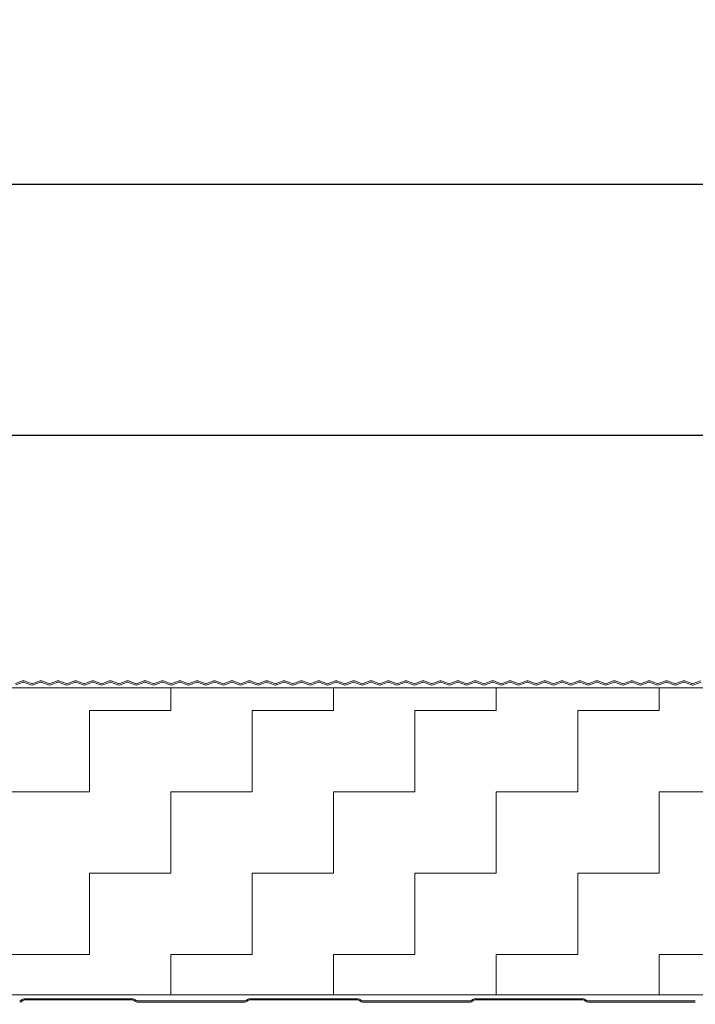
# Model space of a CAD drawing. Header units: metres. Extents: x 1316.5 to 1415.3, y -94.1 to -52.
# Tile 624 of 656: x 1413.08 to 1413.392, y -73.335 to -72.882. Entities that reach past the tile are written whole.
import ezdxf

# ---------------------------------------------------------------- set-up
doc = ezdxf.new("R2010")
doc.units = ezdxf.units.M
doc.header["$PDMODE"] = 65
doc.linetypes.add('AUSGEZOGEN', pattern=[0])
doc.layers.add('XR$3$_42143', color=7, linetype='Continuous')
doc.layers.add('XR$3$_42154', color=7, linetype='Continuous')
for name, color, linetype, lineweight in [('XR$3$Maßlinie 1_50', 7, 'AUSGEZOGEN', 25), ('XR$3$Muster', 4, 'AUSGEZOGEN', 13), ('XR$3$Wand Mauerwerk nt', 7, 'AUSGEZOGEN', 25)]:
    doc.layers.add(name, color=color, linetype=linetype, lineweight=lineweight)
doc.styles.add('ARIAL', font='arial.ttf')
doc.dimstyles.new('DIMSTYLE_27', dxfattribs={"dimtxt": 0.04, "dimasz": 0.03, "dimexe": 0, "dimexo": 1e-06, "dimgap": 0.02, "dimtad": 2, "dimrnd": 0.005, "dimzin": 4, "dimdsep": 46, "dimtxsty": 'ARIAL', "dimblk1": 'ALL_ML_KREIS', "dimblk2": 'ALL_ML_KREIS', "dimsah": 1, "dimcen": 0, "dimse1": 1, "dimse2": 1, "dimclrd": 7, "dimclre": 7, "dimclrt": 7, "dimadec": 0, "dimazin": 0, "dimtfac": 1, "dimtdec": 0, "dimtix": 1, "dimtmove": 2, "dimatfit": 3, "dimfxl": 0, "dimtzin": 0, "dimlwd": 0, "dimlwe": 25, "dimarcsym": 0})
doc.dimstyles.new('DIMSTYLE_35', dxfattribs={"dimtxt": 0.04, "dimasz": 0.03, "dimexe": 0, "dimexo": 1e-06, "dimgap": 0.02, "dimtad": 2, "dimdec": 3, "dimrnd": 0.005, "dimzin": 4, "dimdsep": 46, "dimtxsty": 'ARIAL', "dimblk1": 'ALL_ML_KREIS', "dimblk2": 'ALL_ML_KREIS', "dimsah": 1, "dimcen": 0, "dimse1": 1, "dimse2": 1, "dimclrd": 7, "dimclre": 7, "dimclrt": 7, "dimadec": 0, "dimazin": 0, "dimtfac": 1, "dimtdec": 0, "dimtix": 1, "dimtmove": 2, "dimatfit": 3, "dimfxl": 0, "dimtzin": 0, "dimlwd": 0, "dimlwe": 25, "dimarcsym": 0})

# ---------------------------------------------------------------- blocks, each defined once
blk = doc.blocks.new('ALL_ML_KREIS')
at = {"color": 0, "linetype": 'ByBlock', "lineweight": -2}
for p, q in [((0, -0.5), (0, 0.5)), ((-1, 0), (0.5, 0))]:
    blk.add_line(p, q, dxfattribs=at)
blk.add_circle((0, 0), 0.15, dxfattribs=at)
blk = doc.blocks.new('*D249')
at = {"layer": 'DEFPOINTS', "color": 7, "linetype": 'AUSGEZOGEN', "lineweight": 25, "transparency": 33554687}
for p in [(1413.02377, -72.95765), (1414.04377, -73.26842), (1413.02377, -73.73637)]:
    blk.add_point(p, dxfattribs=at)
at = {"layer": 'XR$3$Maßlinie 1_50', "color": 7, "linetype": 'AUSGEZOGEN', "lineweight": -2, "transparency": 33554687}
blk.add_line((1413.02377, -72.95765), (1414.04377, -72.95765), dxfattribs=at)
at = {"layer": 'XR$3$Maßlinie 1_50', "color": 7, "linetype": 'AUSGEZOGEN', "lineweight": 25, "transparency": 33554687, "xscale": 0.03, "yscale": 0.03, "zscale": 0.03, "rotation": 180}
blk.add_blockref('ALL_ML_KREIS', (1413.02377, -72.95765), dxfattribs=at)
at = {"layer": 'XR$3$Maßlinie 1_50', "color": 7, "linetype": 'AUSGEZOGEN', "lineweight": 25, "transparency": 33554687, "xscale": 0.03, "yscale": 0.03, "zscale": 0.03}
blk.add_blockref('ALL_ML_KREIS', (1414.04377, -72.95765), dxfattribs=at)
at = {"layer": 'XR$3$Maßlinie 1_50', "color": 7, "linetype": 'AUSGEZOGEN', "lineweight": 25, "transparency": 33554687, "insert": (1413.53686, -72.92697), "char_height": 0.04, "width": 0.16, "attachment_point": 5, "style": 'ARIAL'}
blk.add_mtext('\\A1;{\\A1;{1.02\\H0.026400;\\S^ ;}}', dxfattribs=at)
blk = doc.blocks.new('*D269')
at = {"layer": 'DEFPOINTS', "color": 7, "linetype": 'AUSGEZOGEN', "lineweight": 25, "transparency": 33554687}
for p in [(1412.87877, -72.70189), (1414.03377, -73.21108), (1412.87877, -73.26588)]:
    blk.add_point(p, dxfattribs=at)
at = {"layer": 'XR$3$Maßlinie 1_50', "color": 7, "linetype": 'AUSGEZOGEN', "lineweight": -2, "transparency": 33554687}
blk.add_line((1412.87877, -72.70189), (1414.03377, -72.70189), dxfattribs=at)
at = {"layer": 'XR$3$Maßlinie 1_50', "color": 7, "linetype": 'AUSGEZOGEN', "lineweight": 25, "transparency": 33554687, "xscale": 0.03, "yscale": 0.03, "zscale": 0.03, "rotation": 180}
blk.add_blockref('ALL_ML_KREIS', (1412.87877, -72.70189), dxfattribs=at)
at = {"layer": 'XR$3$Maßlinie 1_50', "color": 7, "linetype": 'AUSGEZOGEN', "lineweight": 25, "transparency": 33554687, "xscale": 0.03, "yscale": 0.03, "zscale": 0.03}
blk.add_blockref('ALL_ML_KREIS', (1414.03377, -72.70189), dxfattribs=at)
at = {"layer": 'XR$3$Maßlinie 1_50', "color": 7, "linetype": 'AUSGEZOGEN', "lineweight": 25, "transparency": 33554687, "insert": (1413.46323, -72.67121), "char_height": 0.04, "width": 0.2, "attachment_point": 5, "style": 'ARIAL'}
blk.add_mtext('\\A1;{\\A1;{1.15\\H0.026400;\\S5^ ;}}', dxfattribs=at)
blk = doc.blocks.new('*D273')
at = {"layer": 'DEFPOINTS', "color": 7, "linetype": 'AUSGEZOGEN', "lineweight": 25, "transparency": 33554687}
for p in [(1413.02377, -73.07314), (1414.03377, -73.19601), (1413.02377, -73.56126)]:
    blk.add_point(p, dxfattribs=at)
at = {"layer": 'XR$3$Maßlinie 1_50', "color": 7, "linetype": 'AUSGEZOGEN', "lineweight": -2, "transparency": 33554687}
blk.add_line((1413.02377, -73.07314), (1414.03377, -73.07314), dxfattribs=at)
at = {"layer": 'XR$3$Maßlinie 1_50', "color": 7, "linetype": 'AUSGEZOGEN', "lineweight": 25, "transparency": 33554687, "xscale": 0.03, "yscale": 0.03, "zscale": 0.03, "rotation": 180}
blk.add_blockref('ALL_ML_KREIS', (1413.02377, -73.07314), dxfattribs=at)
at = {"layer": 'XR$3$Maßlinie 1_50', "color": 7, "linetype": 'AUSGEZOGEN', "lineweight": 25, "transparency": 33554687, "xscale": 0.03, "yscale": 0.03, "zscale": 0.03}
blk.add_blockref('ALL_ML_KREIS', (1414.03377, -73.07314), dxfattribs=at)
at = {"layer": 'XR$3$Maßlinie 1_50', "color": 7, "linetype": 'AUSGEZOGEN', "lineweight": 25, "transparency": 33554687, "insert": (1413.53552, -73.04246), "char_height": 0.04, "width": 0.16, "attachment_point": 5, "style": 'ARIAL'}
blk.add_mtext('\\A1;{\\A1;{1.01\\H0.026400;\\S^ ;}}', dxfattribs=at)

msp = doc.modelspace()

# ---------------------------------------------------------------- hatches: boundary and pattern name
at = {"layer": 'XR$3$Muster', "linetype": 'AUSGEZOGEN', "lineweight": 13, "transparency": 33554687}
h = msp.add_hatch(dxfattribs=at)
h.set_pattern_fill('MUSTER', color=4, scale=0.0375, angle=90, style=0, pattern_type=2)
h.set_pattern_definition([(90, (-0.075, 0.075), (-0.0375, 0.0375), [0.0375, -0.0375]), (180, (-0.075, 0.075), (-0.0375, -0.0375), [0.0375, -0.0375])])
h.paths.add_polyline_path([(1414.03377, -73.18952), (1412.87877, -73.18952), (1412.87877, -73.33093), (1414.03377, -73.33093)], flags=0)

# ---------------------------------------------------------------- linework, layer by layer
at = {"layer": 'XR$3$_42143', "color": 30, "linetype": 'AUSGEZOGEN', "lineweight": 13, "transparency": 33554687}
for p, q in [((1413.0818, -73.18643), (1413.07848, -73.18764)), ((1413.0787, -73.18823), (1413.08202, -73.18702)), ((1413.08227, -73.18702), (1413.08559, -73.18823)), ((1413.08581, -73.18764), (1413.08249, -73.18643)), ((1413.08981, -73.18643), (1413.08649, -73.18764)), ((1413.08671, -73.18823), (1413.09003, -73.18702)), ((1413.09028, -73.18702), (1413.0936, -73.18823)), ((1413.09382, -73.18764), (1413.0905, -73.18643)), ((1413.09782, -73.18643), (1413.0945, -73.18764)), ((1413.09472, -73.18823), (1413.09804, -73.18702)), ((1413.09829, -73.18702), (1413.10161, -73.18823)), ((1413.10183, -73.18764), (1413.0985, -73.18643)), ((1413.10583, -73.18643), (1413.10251, -73.18764)), ((1413.10272, -73.18823), (1413.10604, -73.18702)), ((1413.1063, -73.18702), (1413.10962, -73.18823)), ((1413.10983, -73.18764), (1413.10651, -73.18643)), ((1413.11384, -73.18643), (1413.11052, -73.18764)), ((1413.11073, -73.18823), (1413.11405, -73.18702)), ((1413.11431, -73.18702), (1413.11763, -73.18823)), ((1413.11784, -73.18764), (1413.11452, -73.18643)), ((1413.12185, -73.18643), (1413.11853, -73.18764)), ((1413.11874, -73.18823), (1413.12206, -73.18702)), ((1413.12232, -73.18702), (1413.12564, -73.18823)), ((1413.12585, -73.18764), (1413.12253, -73.18643)), ((1413.12986, -73.18643), (1413.12653, -73.18764)), ((1413.12675, -73.18823), (1413.13007, -73.18702)), ((1413.13032, -73.18702), (1413.13364, -73.18823)), ((1413.13386, -73.18764), (1413.13054, -73.18643)), ((1413.13786, -73.18643), (1413.13454, -73.18764)), ((1413.13476, -73.18823), (1413.13808, -73.18702)), ((1413.13833, -73.18702), (1413.14165, -73.18823)), ((1413.14187, -73.18764), (1413.13855, -73.18643)), ((1413.14587, -73.18643), (1413.14255, -73.18764)), ((1413.14277, -73.18823), (1413.14609, -73.18702)), ((1413.14634, -73.18702), (1413.14966, -73.18823)), ((1413.14988, -73.18764), (1413.14656, -73.18643)), ((1413.15388, -73.18643), (1413.15056, -73.18764)), ((1413.15078, -73.18823), (1413.1541, -73.18702)), ((1413.15435, -73.18702), (1413.15767, -73.18823)), ((1413.15789, -73.18764), (1413.15456, -73.18643)), ((1413.16189, -73.18643), (1413.15857, -73.18764)), ((1413.15878, -73.18823), (1413.16211, -73.18702)), ((1413.16236, -73.18702), (1413.16568, -73.18823)), ((1413.16589, -73.18764), (1413.16257, -73.18643)), ((1413.1699, -73.18643), (1413.16658, -73.18764)), ((1413.16679, -73.18823), (1413.17011, -73.18702)), ((1413.17037, -73.18702), (1413.17369, -73.18823)), ((1413.1739, -73.18764), (1413.17058, -73.18643)), ((1413.17791, -73.18643), (1413.17459, -73.18764)), ((1413.1748, -73.18823), (1413.17812, -73.18702)), ((1413.17838, -73.18702), (1413.1817, -73.18823)), ((1413.18191, -73.18764), (1413.17859, -73.18643)), ((1413.18592, -73.18643), (1413.18259, -73.18764)), ((1413.18281, -73.18823), (1413.18613, -73.18702)), ((1413.18638, -73.18702), (1413.1897, -73.18823)), ((1413.18992, -73.18764), (1413.1866, -73.18643)), ((1413.19392, -73.18643), (1413.1906, -73.18764)), ((1413.19082, -73.18823), (1413.19414, -73.18702)), ((1413.19439, -73.18702), (1413.19771, -73.18823)), ((1413.19793, -73.18764), (1413.19461, -73.18643)), ((1413.20193, -73.18643), (1413.19861, -73.18764)), ((1413.19883, -73.18823), (1413.20215, -73.18702)), ((1413.2024, -73.18702), (1413.20572, -73.18823)), ((1413.20594, -73.18764), (1413.20262, -73.18643)), ((1413.20994, -73.18643), (1413.20662, -73.18764)), ((1413.20684, -73.18823), (1413.21016, -73.18702)), ((1413.21041, -73.18702), (1413.21373, -73.18823)), ((1413.21395, -73.18764), (1413.21063, -73.18643)), ((1413.21795, -73.18643), (1413.21463, -73.18764)), ((1413.21484, -73.18823), (1413.21817, -73.18702)), ((1413.21842, -73.18702), (1413.22174, -73.18823)), ((1413.22195, -73.18764), (1413.21863, -73.18643)), ((1413.22596, -73.18643), (1413.22264, -73.18764)), ((1413.22285, -73.18823), (1413.22617, -73.18702)), ((1413.22643, -73.18702), (1413.22975, -73.18823)), ((1413.22996, -73.18764), (1413.22664, -73.18643)), ((1413.23397, -73.18643), (1413.23065, -73.18764)), ((1413.23086, -73.18823), (1413.23418, -73.18702)), ((1413.23444, -73.18702), (1413.23776, -73.18823)), ((1413.23797, -73.18764), (1413.23465, -73.18643)), ((1413.24198, -73.18643), (1413.23866, -73.18764)), ((1413.23887, -73.18823), (1413.24219, -73.18702)), ((1413.24244, -73.18702), (1413.24577, -73.18823)), ((1413.24598, -73.18764), (1413.24266, -73.18643)), ((1413.24999, -73.18643), (1413.24666, -73.18764)), ((1413.24688, -73.18823), (1413.2502, -73.18702)), ((1413.25045, -73.18702), (1413.25377, -73.18823)), ((1413.25399, -73.18764), (1413.25067, -73.18643)), ((1413.25799, -73.18643), (1413.25467, -73.18764)), ((1413.25489, -73.18823), (1413.25821, -73.18702)), ((1413.25846, -73.18702), (1413.26178, -73.18823)), ((1413.262, -73.18764), (1413.25868, -73.18643)), ((1413.266, -73.18643), (1413.26268, -73.18764)), ((1413.2629, -73.18823), (1413.26622, -73.18702)), ((1413.26647, -73.18702), (1413.26979, -73.18823)), ((1413.27001, -73.18764), (1413.26669, -73.18643)), ((1413.27401, -73.18643), (1413.27069, -73.18764)), ((1413.27091, -73.18823), (1413.27423, -73.18702)), ((1413.27448, -73.18702), (1413.2778, -73.18823)), ((1413.27802, -73.18764), (1413.27469, -73.18643)), ((1413.28202, -73.18643), (1413.2787, -73.18764)), ((1413.27891, -73.18823), (1413.28224, -73.18702)), ((1413.28249, -73.18702), (1413.28581, -73.18823)), ((1413.28602, -73.18764), (1413.2827, -73.18643)), ((1413.29003, -73.18643), (1413.28671, -73.18764)), ((1413.28692, -73.18823), (1413.29024, -73.18702)), ((1413.2905, -73.18702), (1413.29382, -73.18823)), ((1413.29403, -73.18764), (1413.29071, -73.18643)), ((1413.29804, -73.18643), (1413.29472, -73.18764)), ((1413.29493, -73.18823), (1413.29825, -73.18702)), ((1413.29851, -73.18702), (1413.30183, -73.18823)), ((1413.30204, -73.18764), (1413.29872, -73.18643)), ((1413.30605, -73.18643), (1413.30272, -73.18764)), ((1413.30294, -73.18823), (1413.30626, -73.18702)), ((1413.30651, -73.18702), (1413.30983, -73.18823)), ((1413.31005, -73.18764), (1413.30673, -73.18643)), ((1413.31405, -73.18643), (1413.31073, -73.18764)), ((1413.31095, -73.18823), (1413.31427, -73.18702)), ((1413.31452, -73.18702), (1413.31784, -73.18823)), ((1413.31806, -73.18764), (1413.31474, -73.18643)), ((1413.32206, -73.18643), (1413.31874, -73.18764)), ((1413.31896, -73.18823), (1413.32228, -73.18702)), ((1413.32253, -73.18702), (1413.32585, -73.18823)), ((1413.32607, -73.18764), (1413.32275, -73.18643)), ((1413.33007, -73.18643), (1413.32675, -73.18764)), ((1413.32697, -73.18823), (1413.33029, -73.18702)), ((1413.33054, -73.18702), (1413.33386, -73.18823)), ((1413.33408, -73.18764), (1413.33076, -73.18643)), ((1413.33808, -73.18643), (1413.33476, -73.18764)), ((1413.33497, -73.18823), (1413.3383, -73.18702)), ((1413.33855, -73.18702), (1413.34187, -73.18823)), ((1413.34208, -73.18764), (1413.33876, -73.18643)), ((1413.34609, -73.18643), (1413.34277, -73.18764)), ((1413.34298, -73.18823), (1413.3463, -73.18702)), ((1413.34656, -73.18702), (1413.34988, -73.18823)), ((1413.35009, -73.18764), (1413.34677, -73.18643)), ((1413.3541, -73.18643), (1413.35078, -73.18764)), ((1413.35099, -73.18823), (1413.35431, -73.18702)), ((1413.35457, -73.18702), (1413.35789, -73.18823)), ((1413.3581, -73.18764), (1413.35478, -73.18643)), ((1413.36211, -73.18643), (1413.35879, -73.18764)), ((1413.359, -73.18823), (1413.36232, -73.18702)), ((1413.36257, -73.18702), (1413.3659, -73.18823)), ((1413.36611, -73.18764), (1413.36279, -73.18643)), ((1413.37012, -73.18643), (1413.36679, -73.18764)), ((1413.36701, -73.18823), (1413.37033, -73.18702)), ((1413.37058, -73.18702), (1413.3739, -73.18823)), ((1413.37412, -73.18764), (1413.3708, -73.18643)), ((1413.37812, -73.18643), (1413.3748, -73.18764)), ((1413.37502, -73.18823), (1413.37834, -73.18702)), ((1413.37859, -73.18702), (1413.38191, -73.18823)), ((1413.38213, -73.18764), (1413.37881, -73.18643)), ((1413.38613, -73.18643), (1413.38281, -73.18764)), ((1413.38303, -73.18823), (1413.38635, -73.18702)), ((1413.3866, -73.18702), (1413.38992, -73.18823)), ((1413.39014, -73.18764), (1413.38682, -73.18643)), ((1413.39414, -73.18643), (1413.39082, -73.18764)), ((1413.39104, -73.18823), (1413.39436, -73.18702)), ((1413.08129, -73.3334), (1413.08118, -73.33351)), ((1413.08157, -73.3339), (1413.08168, -73.33379)), ((1413.13239, -73.33282), (1413.0827, -73.33282)), ((1413.0827, -73.33337), (1413.13239, -73.33337)), ((1413.13341, -73.33379), (1413.13352, -73.3339)), ((1413.13391, -73.33351), (1413.1338, -73.3334)), ((1413.18421, -73.33382), (1413.13465, -73.33382)), ((1413.13465, -73.33437), (1413.18421, -73.33437)), ((1413.18506, -73.3334), (1413.18495, -73.33351)), ((1413.18534, -73.3339), (1413.18544, -73.33379)), ((1413.23615, -73.33282), (1413.18647, -73.33282)), ((1413.18647, -73.33337), (1413.23615, -73.33337)), ((1413.23718, -73.33379), (1413.23728, -73.3339)), ((1413.23767, -73.33351), (1413.23756, -73.3334)), ((1413.28797, -73.33382), (1413.23841, -73.33382)), ((1413.23841, -73.33437), (1413.28797, -73.33437)), ((1413.28882, -73.3334), (1413.28871, -73.33351)), ((1413.2891, -73.3339), (1413.28921, -73.33379)), ((1413.33992, -73.33282), (1413.29023, -73.33282)), ((1413.29023, -73.33337), (1413.33992, -73.33337)), ((1413.34094, -73.33379), (1413.34105, -73.3339)), ((1413.34144, -73.33351), (1413.34133, -73.3334)), ((1413.39174, -73.33382), (1413.34218, -73.33382)), ((1413.34218, -73.33437), (1413.39174, -73.33437))]:
    msp.add_line(p, q, dxfattribs=at)
for centre, radius, start, end in [((1413.08215, -73.18737), 0.001, 70.0189, 109.9791), ((1413.08215, -73.18737), 0.00037, 70.0189, 109.9791), ((1413.08615, -73.1867), 0.00163, 250.0189, 289.9791), ((1413.08615, -73.1867), 0.001, 250.0189, 289.9791), ((1413.09015, -73.18737), 0.001, 70.0189, 109.9791), ((1413.09015, -73.18737), 0.00037, 70.0189, 109.9791), ((1413.09416, -73.1867), 0.00163, 250.0189, 289.9791), ((1413.09416, -73.1867), 0.001, 250.0189, 289.9791), ((1413.09816, -73.18737), 0.001, 70.0189, 109.9791), ((1413.09816, -73.18737), 0.00037, 70.0189, 109.9791), ((1413.10217, -73.1867), 0.00163, 250.0189, 289.9791), ((1413.10217, -73.1867), 0.001, 250.0189, 289.9791), ((1413.10617, -73.18737), 0.001, 70.0189, 109.9791), ((1413.10617, -73.18737), 0.00037, 70.0189, 109.9791), ((1413.11018, -73.1867), 0.00163, 250.0189, 289.9791), ((1413.11018, -73.1867), 0.001, 250.0189, 289.9791), ((1413.11418, -73.18737), 0.001, 70.0189, 109.9791), ((1413.11418, -73.18737), 0.00037, 70.0189, 109.9791), ((1413.11818, -73.1867), 0.00163, 250.0189, 289.9791), ((1413.11818, -73.1867), 0.001, 250.0189, 289.9791), ((1413.12219, -73.18737), 0.001, 70.0189, 109.9791), ((1413.12219, -73.18737), 0.00037, 70.0189, 109.9791), ((1413.12619, -73.1867), 0.00163, 250.0189, 289.9791), ((1413.12619, -73.1867), 0.001, 250.0189, 289.9791), ((1413.1302, -73.18737), 0.001, 70.0189, 109.9791), ((1413.1302, -73.18737), 0.00037, 70.0189, 109.9791), ((1413.1342, -73.1867), 0.00163, 250.0189, 289.9791), ((1413.1342, -73.1867), 0.001, 250.0189, 289.9791), ((1413.13821, -73.18737), 0.001, 70.0189, 109.9791), ((1413.13821, -73.18737), 0.00037, 70.0189, 109.9791), ((1413.14221, -73.1867), 0.00163, 250.0189, 289.9791), ((1413.14221, -73.1867), 0.001, 250.0189, 289.9791), ((1413.14621, -73.18737), 0.001, 70.0189, 109.9791), ((1413.14621, -73.18737), 0.00037, 70.0189, 109.9791), ((1413.15022, -73.1867), 0.00163, 250.0189, 289.9791), ((1413.15022, -73.1867), 0.001, 250.0189, 289.9791), ((1413.15422, -73.18737), 0.001, 70.0189, 109.9791), ((1413.15422, -73.18737), 0.00037, 70.0189, 109.9791), ((1413.15823, -73.1867), 0.00163, 250.0189, 289.9791), ((1413.15823, -73.1867), 0.001, 250.0189, 289.9791), ((1413.16223, -73.18737), 0.001, 70.0189, 109.9791), ((1413.16223, -73.18737), 0.00037, 70.0189, 109.9791), ((1413.16624, -73.1867), 0.00163, 250.0189, 289.9791), ((1413.16624, -73.1867), 0.001, 250.0189, 289.9791), ((1413.17024, -73.18737), 0.001, 70.0189, 109.9791), ((1413.17024, -73.18737), 0.00037, 70.0189, 109.9791), ((1413.17424, -73.1867), 0.00163, 250.0189, 289.9791), ((1413.17424, -73.1867), 0.001, 250.0189, 289.9791), ((1413.17825, -73.18737), 0.001, 70.0189, 109.9791), ((1413.17825, -73.18737), 0.00037, 70.0189, 109.9791), ((1413.18225, -73.1867), 0.00163, 250.0189, 289.9791), ((1413.18225, -73.1867), 0.001, 250.0189, 289.9791), ((1413.18626, -73.18737), 0.001, 70.0189, 109.9791), ((1413.18626, -73.18737), 0.00037, 70.0189, 109.9791), ((1413.19026, -73.1867), 0.00163, 250.0189, 289.9791), ((1413.19026, -73.1867), 0.001, 250.0189, 289.9791), ((1413.19427, -73.18737), 0.001, 70.0189, 109.9791), ((1413.19427, -73.18737), 0.00037, 70.0189, 109.9791), ((1413.19827, -73.1867), 0.00163, 250.0189, 289.9791), ((1413.19827, -73.1867), 0.001, 250.0189, 289.9791), ((1413.20228, -73.18737), 0.001, 70.0189, 109.9791), ((1413.20228, -73.18737), 0.00037, 70.0189, 109.9791), ((1413.20628, -73.1867), 0.00163, 250.0189, 289.9791), ((1413.20628, -73.1867), 0.001, 250.0189, 289.9791), ((1413.21028, -73.18737), 0.001, 70.0189, 109.9791), ((1413.21028, -73.18737), 0.00037, 70.0189, 109.9791), ((1413.21429, -73.1867), 0.00163, 250.0189, 289.9791), ((1413.21429, -73.1867), 0.001, 250.0189, 289.9791), ((1413.21829, -73.18737), 0.001, 70.0189, 109.9791), ((1413.21829, -73.18737), 0.00037, 70.0189, 109.9791), ((1413.2223, -73.1867), 0.00163, 250.0189, 289.9791), ((1413.2223, -73.1867), 0.001, 250.0189, 289.9791), ((1413.2263, -73.18737), 0.001, 70.0189, 109.9791), ((1413.2263, -73.18737), 0.00037, 70.0189, 109.9791), ((1413.23031, -73.1867), 0.00163, 250.0189, 289.9791), ((1413.23031, -73.1867), 0.001, 250.0189, 289.9791), ((1413.23431, -73.18737), 0.001, 70.0189, 109.9791), ((1413.23431, -73.18737), 0.00037, 70.0189, 109.9791), ((1413.23831, -73.1867), 0.00163, 250.0189, 289.9791), ((1413.23831, -73.1867), 0.001, 250.0189, 289.9791), ((1413.24232, -73.18737), 0.001, 70.0189, 109.9791), ((1413.24232, -73.18737), 0.00037, 70.0189, 109.9791), ((1413.24632, -73.1867), 0.00163, 250.0189, 289.9791), ((1413.24632, -73.1867), 0.001, 250.0189, 289.9791), ((1413.25033, -73.18737), 0.001, 70.0189, 109.9791), ((1413.25033, -73.18737), 0.00037, 70.0189, 109.9791), ((1413.25433, -73.1867), 0.00163, 250.0189, 289.9791), ((1413.25433, -73.1867), 0.001, 250.0189, 289.9791), ((1413.25834, -73.18737), 0.001, 70.0189, 109.9791), ((1413.25834, -73.18737), 0.00037, 70.0189, 109.9791), ((1413.26234, -73.1867), 0.00163, 250.0189, 289.9791), ((1413.26234, -73.1867), 0.001, 250.0189, 289.9791), ((1413.26634, -73.18737), 0.001, 70.0189, 109.9791), ((1413.26634, -73.18737), 0.00037, 70.0189, 109.9791), ((1413.27035, -73.1867), 0.00163, 250.0189, 289.9791), ((1413.27035, -73.1867), 0.001, 250.0189, 289.9791), ((1413.27435, -73.18737), 0.001, 70.0189, 109.9791), ((1413.27435, -73.18737), 0.00037, 70.0189, 109.9791), ((1413.27836, -73.1867), 0.00163, 250.0189, 289.9791), ((1413.27836, -73.1867), 0.001, 250.0189, 289.9791), ((1413.28236, -73.18737), 0.001, 70.0189, 109.9791), ((1413.28236, -73.18737), 0.00037, 70.0189, 109.9791), ((1413.28637, -73.1867), 0.00163, 250.0189, 289.9791), ((1413.28637, -73.1867), 0.001, 250.0189, 289.9791), ((1413.29037, -73.18737), 0.001, 70.0189, 109.9791), ((1413.29037, -73.18737), 0.00037, 70.0189, 109.9791), ((1413.29437, -73.1867), 0.00163, 250.0189, 289.9791), ((1413.29437, -73.1867), 0.001, 250.0189, 289.9791), ((1413.29838, -73.18737), 0.001, 70.0189, 109.9791), ((1413.29838, -73.18737), 0.00037, 70.0189, 109.9791), ((1413.30238, -73.1867), 0.00163, 250.0189, 289.9791), ((1413.30238, -73.1867), 0.001, 250.0189, 289.9791), ((1413.30639, -73.18737), 0.001, 70.0189, 109.9791), ((1413.30639, -73.18737), 0.00037, 70.0189, 109.9791), ((1413.31039, -73.1867), 0.00163, 250.0189, 289.9791), ((1413.31039, -73.1867), 0.001, 250.0189, 289.9791), ((1413.3144, -73.18737), 0.001, 70.0189, 109.9791), ((1413.3144, -73.18737), 0.00037, 70.0189, 109.9791), ((1413.3184, -73.1867), 0.00163, 250.0189, 289.9791), ((1413.3184, -73.1867), 0.001, 250.0189, 289.9791), ((1413.3224, -73.18737), 0.001, 70.0189, 109.9791), ((1413.3224, -73.18737), 0.00037, 70.0189, 109.9791), ((1413.32641, -73.1867), 0.00163, 250.0189, 289.9791), ((1413.32641, -73.1867), 0.001, 250.0189, 289.9791), ((1413.33041, -73.18737), 0.001, 70.0189, 109.9791), ((1413.33041, -73.18737), 0.00037, 70.0189, 109.9791), ((1413.33442, -73.1867), 0.00163, 250.0189, 289.9791), ((1413.33442, -73.1867), 0.001, 250.0189, 289.9791), ((1413.33842, -73.18737), 0.001, 70.0189, 109.9791), ((1413.33842, -73.18737), 0.00037, 70.0189, 109.9791), ((1413.34243, -73.1867), 0.00163, 250.0189, 289.9791), ((1413.34243, -73.1867), 0.001, 250.0189, 289.9791), ((1413.34643, -73.18737), 0.001, 70.0189, 109.9791), ((1413.34643, -73.18737), 0.00037, 70.0189, 109.9791), ((1413.35043, -73.1867), 0.00163, 250.0189, 289.9791), ((1413.35043, -73.1867), 0.001, 250.0189, 289.9791), ((1413.35444, -73.18737), 0.001, 70.0189, 109.9791), ((1413.35444, -73.18737), 0.00037, 70.0189, 109.9791), ((1413.35844, -73.1867), 0.00163, 250.0189, 289.9791), ((1413.35844, -73.1867), 0.001, 250.0189, 289.9791), ((1413.36245, -73.18737), 0.001, 70.0189, 109.9791), ((1413.36245, -73.18737), 0.00037, 70.0189, 109.9791), ((1413.36645, -73.1867), 0.00163, 250.0189, 289.9791), ((1413.36645, -73.1867), 0.001, 250.0189, 289.9791), ((1413.37046, -73.18737), 0.001, 70.0189, 109.9791), ((1413.37046, -73.18737), 0.00037, 70.0189, 109.9791), ((1413.37446, -73.1867), 0.00163, 250.0189, 289.9791), ((1413.37446, -73.1867), 0.001, 250.0189, 289.9791), ((1413.37847, -73.18737), 0.001, 70.0189, 109.9791), ((1413.37847, -73.18737), 0.00037, 70.0189, 109.9791), ((1413.38247, -73.1867), 0.00163, 250.0189, 289.9791), ((1413.38247, -73.1867), 0.001, 250.0189, 289.9791), ((1413.38647, -73.18737), 0.001, 70.0189, 109.9791), ((1413.38647, -73.18737), 0.00037, 70.0189, 109.9791), ((1413.39048, -73.1867), 0.00163, 250.0189, 289.9791), ((1413.39048, -73.1867), 0.001, 250.0189, 289.9791), ((1413.08044, -73.33277), 0.00105, 270, 315), ((1413.08044, -73.33277), 0.0016, 270, 315), ((1413.0827, -73.33482), 0.002, 90, 135), ((1413.0827, -73.33482), 0.00145, 90, 135), ((1413.13239, -73.33482), 0.002, 45, 90), ((1413.13239, -73.33482), 0.00145, 45, 90), ((1413.13465, -73.33277), 0.0016, 225, 270), ((1413.13465, -73.33277), 0.00105, 225, 270), ((1413.18421, -73.33277), 0.00105, 270, 315), ((1413.18421, -73.33277), 0.0016, 270, 315), ((1413.18647, -73.33482), 0.002, 90, 135), ((1413.18647, -73.33482), 0.00145, 90, 135), ((1413.23615, -73.33482), 0.002, 45, 90), ((1413.23615, -73.33482), 0.00145, 45, 90), ((1413.23841, -73.33277), 0.0016, 225, 270), ((1413.23841, -73.33277), 0.00105, 225, 270), ((1413.28797, -73.33277), 0.00105, 270, 315), ((1413.28797, -73.33277), 0.0016, 270, 315), ((1413.29023, -73.33482), 0.002, 90, 135), ((1413.29023, -73.33482), 0.00145, 90, 135), ((1413.33992, -73.33482), 0.002, 45, 90), ((1413.33992, -73.33482), 0.00145, 45, 90), ((1413.34218, -73.33277), 0.0016, 225, 270), ((1413.34218, -73.33277), 0.00105, 225, 270)]:
    msp.add_arc(centre, radius, start, end, dxfattribs=at)
at = {"layer": 'XR$3$_42154', "color": 51, "linetype": 'AUSGEZOGEN', "lineweight": 13, "transparency": 33554687}
for p, q in [((1413.08202, -73.18702), (1413.0787, -73.18823)), ((1413.08559, -73.18823), (1413.08227, -73.18702)), ((1413.09003, -73.18702), (1413.08671, -73.18823)), ((1413.0936, -73.18823), (1413.09028, -73.18702)), ((1413.09804, -73.18702), (1413.09472, -73.18823)), ((1413.10161, -73.18823), (1413.09829, -73.18702)), ((1413.10604, -73.18702), (1413.10272, -73.18823)), ((1413.10962, -73.18823), (1413.1063, -73.18702)), ((1413.11405, -73.18702), (1413.11073, -73.18823)), ((1413.11763, -73.18823), (1413.11431, -73.18702)), ((1413.12206, -73.18702), (1413.11874, -73.18823)), ((1413.12564, -73.18823), (1413.12232, -73.18702)), ((1413.13007, -73.18702), (1413.12675, -73.18823)), ((1413.13364, -73.18823), (1413.13032, -73.18702)), ((1413.13808, -73.18702), (1413.13476, -73.18823)), ((1413.14165, -73.18823), (1413.13833, -73.18702)), ((1413.14609, -73.18702), (1413.14277, -73.18823)), ((1413.14966, -73.18823), (1413.14634, -73.18702)), ((1413.1541, -73.18702), (1413.15078, -73.18823)), ((1413.15767, -73.18823), (1413.15435, -73.18702)), ((1413.16211, -73.18702), (1413.15878, -73.18823)), ((1413.16568, -73.18823), (1413.16236, -73.18702)), ((1413.17011, -73.18702), (1413.16679, -73.18823)), ((1413.17369, -73.18823), (1413.17037, -73.18702)), ((1413.17812, -73.18702), (1413.1748, -73.18823)), ((1413.1817, -73.18823), (1413.17838, -73.18702)), ((1413.18613, -73.18702), (1413.18281, -73.18823)), ((1413.1897, -73.18823), (1413.18638, -73.18702)), ((1413.19414, -73.18702), (1413.19082, -73.18823)), ((1413.19771, -73.18823), (1413.19439, -73.18702)), ((1413.20215, -73.18702), (1413.19883, -73.18823)), ((1413.20572, -73.18823), (1413.2024, -73.18702)), ((1413.21016, -73.18702), (1413.20684, -73.18823)), ((1413.21373, -73.18823), (1413.21041, -73.18702)), ((1413.21817, -73.18702), (1413.21484, -73.18823)), ((1413.22174, -73.18823), (1413.21842, -73.18702)), ((1413.22617, -73.18702), (1413.22285, -73.18823)), ((1413.22975, -73.18823), (1413.22643, -73.18702)), ((1413.23418, -73.18702), (1413.23086, -73.18823)), ((1413.23776, -73.18823), (1413.23444, -73.18702)), ((1413.24219, -73.18702), (1413.23887, -73.18823)), ((1413.24577, -73.18823), (1413.24244, -73.18702)), ((1413.2502, -73.18702), (1413.24688, -73.18823)), ((1413.25377, -73.18823), (1413.25045, -73.18702)), ((1413.25821, -73.18702), (1413.25489, -73.18823)), ((1413.26178, -73.18823), (1413.25846, -73.18702)), ((1413.26622, -73.18702), (1413.2629, -73.18823)), ((1413.26979, -73.18823), (1413.26647, -73.18702)), ((1413.27423, -73.18702), (1413.27091, -73.18823)), ((1413.2778, -73.18823), (1413.27448, -73.18702)), ((1413.28224, -73.18702), (1413.27891, -73.18823)), ((1413.28581, -73.18823), (1413.28249, -73.18702)), ((1413.29024, -73.18702), (1413.28692, -73.18823)), ((1413.29382, -73.18823), (1413.2905, -73.18702)), ((1413.29825, -73.18702), (1413.29493, -73.18823)), ((1413.30183, -73.18823), (1413.29851, -73.18702)), ((1413.30626, -73.18702), (1413.30294, -73.18823)), ((1413.30983, -73.18823), (1413.30651, -73.18702)), ((1413.31427, -73.18702), (1413.31095, -73.18823)), ((1413.31784, -73.18823), (1413.31452, -73.18702)), ((1413.32228, -73.18702), (1413.31896, -73.18823)), ((1413.32585, -73.18823), (1413.32253, -73.18702)), ((1413.33029, -73.18702), (1413.32697, -73.18823)), ((1413.33386, -73.18823), (1413.33054, -73.18702)), ((1413.3383, -73.18702), (1413.33497, -73.18823)), ((1413.34187, -73.18823), (1413.33855, -73.18702)), ((1413.3463, -73.18702), (1413.34298, -73.18823)), ((1413.34988, -73.18823), (1413.34656, -73.18702)), ((1413.35431, -73.18702), (1413.35099, -73.18823)), ((1413.35789, -73.18823), (1413.35457, -73.18702)), ((1413.36232, -73.18702), (1413.359, -73.18823)), ((1413.3659, -73.18823), (1413.36257, -73.18702)), ((1413.37033, -73.18702), (1413.36701, -73.18823)), ((1413.3739, -73.18823), (1413.37058, -73.18702)), ((1413.37834, -73.18702), (1413.37502, -73.18823)), ((1413.38191, -73.18823), (1413.37859, -73.18702)), ((1413.38635, -73.18702), (1413.38303, -73.18823)), ((1413.38992, -73.18823), (1413.3866, -73.18702)), ((1413.39436, -73.18702), (1413.39104, -73.18823)), ((1413.08118, -73.33351), (1413.08129, -73.3334)), ((1413.0827, -73.33282), (1413.13239, -73.33282)), ((1413.1338, -73.3334), (1413.13391, -73.33351)), ((1413.13465, -73.33382), (1413.18421, -73.33382)), ((1413.18495, -73.33351), (1413.18506, -73.3334)), ((1413.18647, -73.33282), (1413.23615, -73.33282)), ((1413.23756, -73.3334), (1413.23767, -73.33351)), ((1413.23841, -73.33382), (1413.28797, -73.33382)), ((1413.28871, -73.33351), (1413.28882, -73.3334)), ((1413.29023, -73.33282), (1413.33992, -73.33282)), ((1413.34133, -73.3334), (1413.34144, -73.33351)), ((1413.34218, -73.33382), (1413.39174, -73.33382))]:
    msp.add_line(p, q, dxfattribs=at)
for centre, radius, start, end in [((1413.08215, -73.18737), 0.00037, 70.0189, 109.9791), ((1413.08615, -73.1867), 0.00163, 250.0189, 289.9791), ((1413.09015, -73.18737), 0.00037, 70.0189, 109.9791), ((1413.09416, -73.1867), 0.00163, 250.0189, 289.9791), ((1413.09816, -73.18737), 0.00037, 70.0189, 109.9791), ((1413.10217, -73.1867), 0.00163, 250.0189, 289.9791), ((1413.10617, -73.18737), 0.00037, 70.0189, 109.9791), ((1413.11018, -73.1867), 0.00163, 250.0189, 289.9791), ((1413.11418, -73.18737), 0.00037, 70.0189, 109.9791), ((1413.11818, -73.1867), 0.00163, 250.0189, 289.9791), ((1413.12219, -73.18737), 0.00037, 70.0189, 109.9791), ((1413.12619, -73.1867), 0.00163, 250.0189, 289.9791), ((1413.1302, -73.18737), 0.00037, 70.0189, 109.9791), ((1413.1342, -73.1867), 0.00163, 250.0189, 289.9791), ((1413.13821, -73.18737), 0.00037, 70.0189, 109.9791), ((1413.14221, -73.1867), 0.00163, 250.0189, 289.9791), ((1413.14621, -73.18737), 0.00037, 70.0189, 109.9791), ((1413.15022, -73.1867), 0.00163, 250.0189, 289.9791), ((1413.15422, -73.18737), 0.00037, 70.0189, 109.9791), ((1413.15823, -73.1867), 0.00163, 250.0189, 289.9791), ((1413.16223, -73.18737), 0.00037, 70.0189, 109.9791), ((1413.16624, -73.1867), 0.00163, 250.0189, 289.9791), ((1413.17024, -73.18737), 0.00037, 70.0189, 109.9791), ((1413.17424, -73.1867), 0.00163, 250.0189, 289.9791), ((1413.17825, -73.18737), 0.00037, 70.0189, 109.9791), ((1413.18225, -73.1867), 0.00163, 250.0189, 289.9791), ((1413.18626, -73.18737), 0.00037, 70.0189, 109.9791), ((1413.19026, -73.1867), 0.00163, 250.0189, 289.9791), ((1413.19427, -73.18737), 0.00037, 70.0189, 109.9791), ((1413.19827, -73.1867), 0.00163, 250.0189, 289.9791), ((1413.20228, -73.18737), 0.00037, 70.0189, 109.9791), ((1413.20628, -73.1867), 0.00163, 250.0189, 289.9791), ((1413.21028, -73.18737), 0.00037, 70.0189, 109.9791), ((1413.21429, -73.1867), 0.00163, 250.0189, 289.9791), ((1413.21829, -73.18737), 0.00037, 70.0189, 109.9791), ((1413.2223, -73.1867), 0.00163, 250.0189, 289.9791), ((1413.2263, -73.18737), 0.00037, 70.0189, 109.9791), ((1413.23031, -73.1867), 0.00163, 250.0189, 289.9791), ((1413.23431, -73.18737), 0.00037, 70.0189, 109.9791), ((1413.23831, -73.1867), 0.00163, 250.0189, 289.9791), ((1413.24232, -73.18737), 0.00037, 70.0189, 109.9791), ((1413.24632, -73.1867), 0.00163, 250.0189, 289.9791), ((1413.25033, -73.18737), 0.00037, 70.0189, 109.9791), ((1413.25433, -73.1867), 0.00163, 250.0189, 289.9791), ((1413.25834, -73.18737), 0.00037, 70.0189, 109.9791), ((1413.26234, -73.1867), 0.00163, 250.0189, 289.9791), ((1413.26634, -73.18737), 0.00037, 70.0189, 109.9791), ((1413.27035, -73.1867), 0.00163, 250.0189, 289.9791), ((1413.27435, -73.18737), 0.00037, 70.0189, 109.9791), ((1413.27836, -73.1867), 0.00163, 250.0189, 289.9791), ((1413.28236, -73.18737), 0.00037, 70.0189, 109.9791), ((1413.28637, -73.1867), 0.00163, 250.0189, 289.9791), ((1413.29037, -73.18737), 0.00037, 70.0189, 109.9791), ((1413.29437, -73.1867), 0.00163, 250.0189, 289.9791), ((1413.29838, -73.18737), 0.00037, 70.0189, 109.9791), ((1413.30238, -73.1867), 0.00163, 250.0189, 289.9791), ((1413.30639, -73.18737), 0.00037, 70.0189, 109.9791), ((1413.31039, -73.1867), 0.00163, 250.0189, 289.9791), ((1413.3144, -73.18737), 0.00037, 70.0189, 109.9791), ((1413.3184, -73.1867), 0.00163, 250.0189, 289.9791), ((1413.3224, -73.18737), 0.00037, 70.0189, 109.9791), ((1413.32641, -73.1867), 0.00163, 250.0189, 289.9791), ((1413.33041, -73.18737), 0.00037, 70.0189, 109.9791), ((1413.33442, -73.1867), 0.00163, 250.0189, 289.9791), ((1413.33842, -73.18737), 0.00037, 70.0189, 109.9791), ((1413.34243, -73.1867), 0.00163, 250.0189, 289.9791), ((1413.34643, -73.18737), 0.00037, 70.0189, 109.9791), ((1413.35043, -73.1867), 0.00163, 250.0189, 289.9791), ((1413.35444, -73.18737), 0.00037, 70.0189, 109.9791), ((1413.35844, -73.1867), 0.00163, 250.0189, 289.9791), ((1413.36245, -73.18737), 0.00037, 70.0189, 109.9791), ((1413.36645, -73.1867), 0.00163, 250.0189, 289.9791), ((1413.37046, -73.18737), 0.00037, 70.0189, 109.9791), ((1413.37446, -73.1867), 0.00163, 250.0189, 289.9791), ((1413.37847, -73.18737), 0.00037, 70.0189, 109.9791), ((1413.38247, -73.1867), 0.00163, 250.0189, 289.9791), ((1413.38647, -73.18737), 0.00037, 70.0189, 109.9791), ((1413.39048, -73.1867), 0.00163, 250.0189, 289.9791), ((1413.08044, -73.33277), 0.00105, 270, 315), ((1413.0827, -73.33482), 0.002, 90, 135), ((1413.13239, -73.33482), 0.002, 45, 90), ((1413.13465, -73.33277), 0.00105, 225, 270), ((1413.18421, -73.33277), 0.00105, 270, 315), ((1413.18647, -73.33482), 0.002, 90, 135), ((1413.23615, -73.33482), 0.002, 45, 90), ((1413.23841, -73.33277), 0.00105, 225, 270), ((1413.28797, -73.33277), 0.00105, 270, 315), ((1413.29023, -73.33482), 0.002, 90, 135), ((1413.33992, -73.33482), 0.002, 45, 90), ((1413.34218, -73.33277), 0.00105, 225, 270)]:
    msp.add_arc(centre, radius, start, end, dxfattribs=at)
at = {"layer": 'XR$3$Wand Mauerwerk nt', "color": 7, "linetype": 'AUSGEZOGEN', "lineweight": 13, "transparency": 33554687}
for p, q in [((1414.03377, -73.18952), (1412.87877, -73.18952)), ((1414.03377, -73.33093), (1412.87877, -73.33093))]:
    msp.add_line(p, q, dxfattribs=at)

# ---------------------------------------------------------------- dimensions: what is measured, and where the dimension line sits
at = {"layer": 'XR$3$Maßlinie 1_50', "color": 7, "linetype": 'AUSGEZOGEN', "lineweight": 25, "transparency": 33554687}
for base, p1, p2, dimstyle, picture, middle in [((1414.03377, -72.70189), (1412.87877, -73.26588), (1414.03377, -73.21108), 'DIMSTYLE_35', '*D269', (1413.46323, -72.67121)), ((1414.04377, -72.95765), (1413.02377, -73.73637), (1414.04377, -73.26842), 'DIMSTYLE_27', '*D249', (1413.53686, -72.92697)), ((1414.03377, -73.07314), (1413.02377, -73.56126), (1414.03377, -73.19601), 'DIMSTYLE_27', '*D273', (1413.53552, -73.04246))]:
    dim = msp.add_linear_dim(base=base, p1=p1, p2=p2, dimstyle=dimstyle, override={"dimpost": '<>', "dimclrd": 7, "dimclre": 7, "dimclrt": 7, "dimlwd": 0, "dimlwe": 25}, dxfattribs=at)
    dim.commit()
    dim.dimension.update_dxf_attribs({"geometry": picture, "text_midpoint": middle, "dimtype": 160})

doc.saveas('drawing.dxf')
